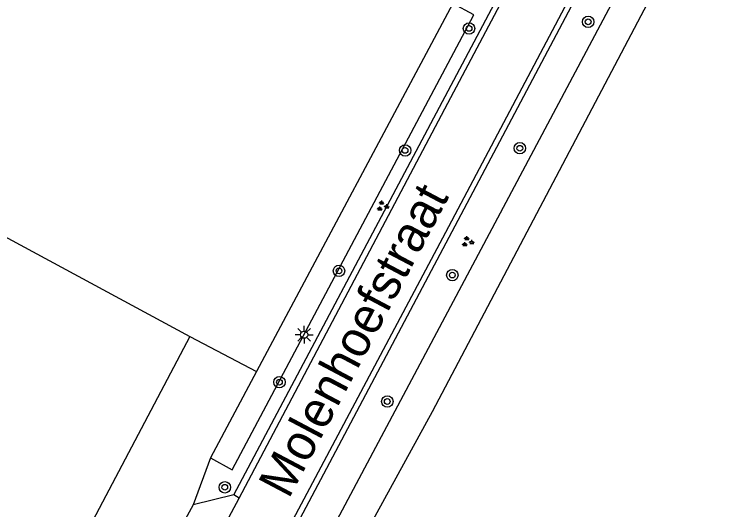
# Model space of a CAD drawing. Extents: x 136000 to 141000, y 400494 to 402006.
# Drawn here: x 137162.4 to 137213, y 400831.7 to 400866.3 of the extents above; entities that cross this region are included whole.
import ezdxf

# ---------------------------------------------------------------- set-up
doc = ezdxf.new("R2010")
doc.units = 0
for name, color, linetype in [('gg-afsc-draadraster', 7, 'Continuous'), ('gg-afsc-hekwerk', 7, 'Continuous'), ('gg-afsc-lijn draadraster', 7, 'Continuous'), ('gg-anno-openbare ruimte label', 7, 'Continuous'), ('gg-knt-verharding', 7, 'Continuous'), ('gg-kntw-greppel-droge sloot', 7, 'Continuous'), ('gt-grn-groengrens', 7, 'Continuous'), ('gt-symb-boom', 7, 'Continuous'), ('gt-symb-groenvak', 7, 'Continuous'), ('gt-symb-lichtmast', 7, 'Continuous')]:
    doc.layers.add(name, color=color, linetype=linetype)

# ---------------------------------------------------------------- blocks, each defined once
blk = doc.blocks.new('gt0-BOOM')
at = {"layer": 'gt-symb-boom'}
for radius in [0.4, 0.2]:
    blk.add_circle((0, 0), radius, dxfattribs=at)
blk = doc.blocks.new('gt0-LMAST')
at = {"layer": 'gt-symb-lichtmast'}
for p, q in [((-0.005, 0.246), (-0.005, 0.621)), ((-0.182, 0.173), (-0.447, 0.438)), ((0.172, 0.173), (0.437, 0.438)), ((-0.255, -0.004), (-0.63, -0.004)), ((-0.182, -0.181), (-0.447, -0.446)), ((-0.005, -0.254), (-0.005, -0.629)), ((0.437, -0.446), (0.172, -0.181)), ((0.245, -0.004), (0.62, -0.004))]:
    blk.add_line(p, q, dxfattribs=at)
blk.add_circle((-0.005, -0.004), 0.25, dxfattribs=at)
blk = doc.blocks.new('gt0-GRVAK')
at = {"layer": 'gt-symb-groenvak'}
for p, q in [((-0.11, 0.189), (-0.228, 0.24)), ((-0.182, 0.153), (0.088, 0.153)), ((-0.091, 0.211), (-0.156, 0.322)), ((-0.047, 0.214), (-0.047, 0.393)), ((-0.004, 0.211), (0.061, 0.322)), ((0.015, 0.189), (0.133, 0.24)), ((0.262, -0.052), (0.197, 0.059)), ((0.305, -0.049), (0.305, 0.13)), ((0.349, -0.052), (0.414, 0.059)), ((-0.245, -0.228), (-0.363, -0.177)), ((-0.318, -0.264), (-0.047, -0.264)), ((-0.226, -0.206), (-0.291, -0.095)), ((-0.183, -0.203), (-0.183, -0.024)), ((-0.139, -0.206), (-0.074, -0.095)), ((-0.12, -0.228), (-0.002, -0.177)), ((0.243, -0.074), (0.125, -0.023)), ((0.17, -0.11), (0.441, -0.11)), ((0.368, -0.074), (0.486, -0.023))]:
    blk.add_line(p, q, dxfattribs=at)

msp = doc.modelspace()

# ---------------------------------------------------------------- linework, layer by layer
at = {"layer": 'gg-afsc-draadraster'}
msp.add_line((137174.698, 400843.755), (137179.351, 400841.3), dxfattribs=at)
msp.add_lwpolyline([(137137.568, 400863.623), (137142.292, 400861.261), (137174.698, 400843.755)], dxfattribs=at)
at = {"layer": 'gg-afsc-hekwerk'}
msp.add_line((137174.698, 400843.755), (137167.161, 400829.461), dxfattribs=at)
msp.add_line((137174.698, 400843.755), (137167.161, 400829.461), dxfattribs=at)
at = {"layer": 'gg-afsc-lijn draadraster'}
msp.add_lwpolyline([(137137.568, 400863.623), (137142.292, 400861.261), (137174.698, 400843.755)], dxfattribs=at)
at = {"layer": 'gg-knt-verharding'}
for p, q in [((137174.691, 400825.978), (137178.144, 400832.444)), ((137177.769, 400832.674), (137174.933, 400831.994)), ((137178.144, 400832.444), (137177.769, 400832.674)), ((137174.933, 400831.994), (137173.317, 400829.033))]:
    msp.add_line(p, q, dxfattribs=at)
for points in [[(137177.769, 400832.674), (137207.728, 400889.188), (137224.551, 400921.343), (137229.28, 400930.361), (137229.446, 400930.277)], [(137178.144, 400832.444), (137192.717, 400860.065), (137208.026, 400888.968), (137224.923, 400921.156), (137229.631, 400930.183)], [(137233.384, 400928.219), (137209.609, 400883.308), (137192.351, 400850.616), (137177.535, 400822.723), (137168.336, 400805.383)], [(137176.1, 400819.118), (137177.826, 400822.363), (137209.926, 400883.024), (137232.925, 400926.587), (137233.71, 400928.061)]]:
    msp.add_lwpolyline(points, dxfattribs=at)
at = {"layer": 'gg-kntw-greppel-droge sloot'}
for p, q in [((137228.615, 400908.776), (137191.631, 400838.479)), ((137193.07, 400867.043), (137179.351, 400841.3)), ((137179.351, 400841.3), (137176.138, 400835.271)), ((137191.631, 400838.479), (137183.268, 400823.257))]:
    msp.add_line(p, q, dxfattribs=at)
for points in [[(137179.366, 400820.339), (137226.843, 400909.687), (137228.615, 400908.776)], [(137176.138, 400835.271), (137177.655, 400834.426), (137194.531, 400866.251), (137193.07, 400867.043)]]:
    msp.add_lwpolyline(points, dxfattribs=at)
at = {"layer": 'gt-grn-groengrens'}
msp.add_line((137176.138, 400835.271), (137174.933, 400831.994), dxfattribs=at)

# ---------------------------------------------------------------- block references
at = {"layer": 'gt-symb-boom'}
for p in [(137202.531, 400865.75), (137194.208, 400865.289), (137197.756, 400856.913), (137189.74, 400856.763), (137185.122, 400848.339), (137193.04, 400848.046), (137180.957, 400840.557), (137188.495, 400839.208), (137177.141, 400833.21)]:
    msp.add_blockref('gt0-BOOM', p, dxfattribs=at)
at = {"layer": 'gt-symb-groenvak'}
for p in [(137188.153, 400852.863), (137194.1, 400850.37)]:
    msp.add_blockref('gt0-GRVAK', p, dxfattribs=at)
at = {"layer": 'gt-symb-lichtmast'}
msp.add_blockref('gt0-LMAST', (137182.688, 400843.881), dxfattribs=at)

# ---------------------------------------------------------------- texts
at = {"layer": 'gg-anno-openbare ruimte label'}
msp.add_text('Molenhoefstraat', height=2.5, rotation=62.1, dxfattribs=at).set_placement((137181.606, 400832.339))

doc.saveas('drawing.dxf')
